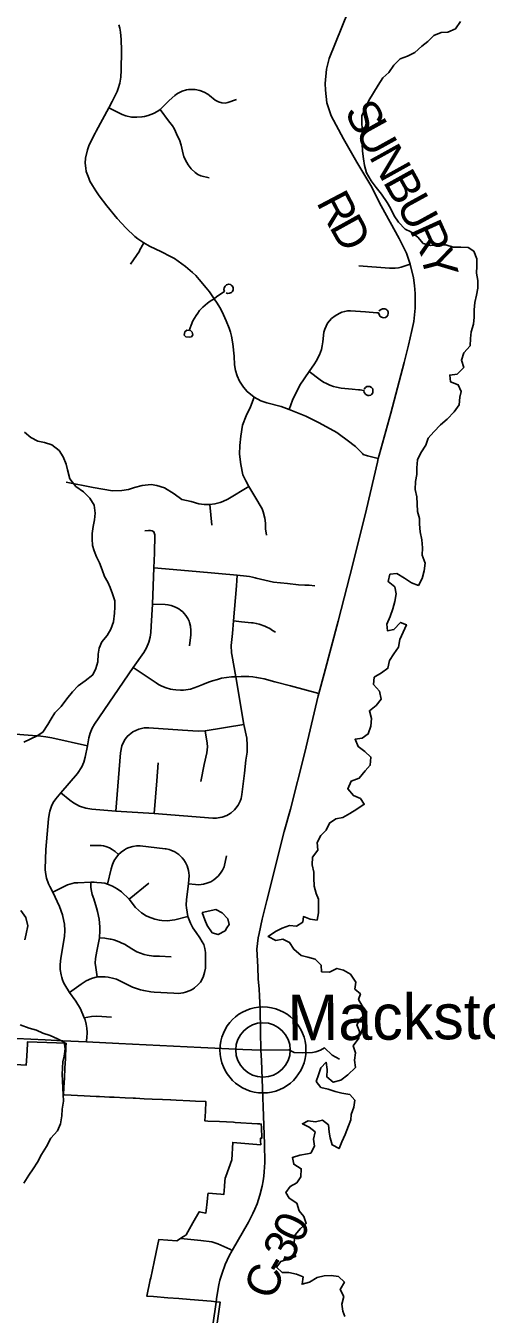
# Model space of a CAD drawing. Extents: x 114604 to 551442, y 316898 to 567001.
# Drawn here: x 236583 to 240791, y 451213 to 462996 of the extents above; entities that cross this region are included whole.
import ezdxf

# ---------------------------------------------------------------- set-up
doc = ezdxf.new("R2010")
doc.units = 0
for name, color, linetype in [('_CIVIL_CONSTRUCTION', 7, 'Continuous'), ('GE_P_Alignment_1000_Cardinal_Points', 7, 'Continuous'), ('GE_P_Alignment_100_Stations', 7, 'Continuous'), ('GE_P_Alignment_500_Bearings', 7, 'Continuous'), ('GE_X_Alignment', 7, 'Continuous'), ('MT_X_Edge_Line', 7, 'Continuous'), ('PM_P_Cells', 7, 'Continuous'), ('PM_P_CL_Double_Solid', 7, 'Continuous'), ('PM_X_Dotted_Line', 7, 'Continuous'), ('VG_X_Tree_Line_Lt', 7, 'Continuous')]:
    doc.layers.add(name, color=color, linetype=linetype)

msp = doc.modelspace()

# ---------------------------------------------------------------- linework, layer by layer
at = {"layer": 'GE_P_Alignment_1000_Cardinal_Points'}
for p, q in [((237621, 460935), (237541, 460816)), ((238266, 458618), (238285, 458430)), ((237528, 455010), (237708, 455155))]:
    msp.add_line(p, q, dxfattribs=at)
for points in [[(237216, 462013), (237226, 462032), (237341, 462247), (237372, 462303), (237417, 462396), (237427, 462421), (237443, 462472), (237453, 462526), (237456, 462590), (237458, 462770), (237455, 462871), (237452, 462905), (237448, 462939), (237442, 462973), (237434, 463006)], [(237341, 462247), (237402, 462214), (237433, 462199), (237465, 462185), (237497, 462172), (237549, 462161), (237597, 462159), (237645, 462162), (237668, 462166), (237703, 462176), (237749, 462193), (237791, 462216), (237811, 462230), (237894, 462312), (237944, 462358), (237960, 462370), (237977, 462380), (238013, 462398), (238051, 462409), (238071, 462412), (238110, 462414), (238130, 462413), (238174, 462404), (238212, 462390), (238247, 462371), (238263, 462359), (238315, 462315), (238344, 462300), (238375, 462291), (238405, 462288), (238429, 462296), (238508, 462323)], [(237811, 462230), (237889, 462127), (237924, 462082), (237939, 462058), (237973, 461982), (237989, 461953), (238002, 461905), (238014, 461849), (238029, 461797), (238055, 461745), (238067, 461724), (238096, 461687), (238130, 461655), (238156, 461635), (238183, 461623), (238259, 461605)], [(239451, 459259), (239426, 459278), (239397, 459292), (239258, 459369), (239143, 459427), (238991, 459488), (238918, 459513), (238785, 459548), (238730, 459566), (238671, 459599), (238606, 459651), (238572, 459691), (238537, 459747), (238516, 459794), (238501, 459844), (238492, 459895), (238488, 459975), (238476, 460088), (238462, 460159), (238453, 460195), (238442, 460230), (238416, 460298), (238377, 460379), (238356, 460419), (238333, 460458), (238305, 460500), (238261, 460562), (238232, 460601), (238169, 460676), (238136, 460711), (238107, 460740), (238043, 460794), (237976, 460844), (237942, 460867), (237906, 460887), (237823, 460930), (237713, 460981), (237663, 461010), (237608, 461048), (237581, 461070), (237502, 461145), (237419, 461234), (237323, 461349), (237255, 461440), (237223, 461487), (237193, 461535), (237170, 461576), (237158, 461604), (237147, 461632), (237136, 461663), (237131, 461695), (237127, 461740), (237130, 461784), (237146, 461861), (237162, 461907), (237216, 462013)], [(237663, 461010), (237624, 460940), (237621, 460935)], [(239628, 460801), (239907, 460780), (239937, 460778), (239959, 460779), (239990, 460784), (240013, 460789), (240097, 460815)], [(238390, 460559), (238399, 460565), (238394, 460583), (238397, 460601), (238405, 460616), (238419, 460627), (238438, 460633), (238453, 460629), (238461, 460625), (238472, 460614), (238478, 460599), (238478, 460582), (238472, 460567), (238462, 460558), (238446, 460550), (238429, 460549), (238421, 460551), (238413, 460554)], [(238305, 460500), (238268, 460477), (238245, 460460), (238223, 460442), (238202, 460422), (238172, 460391), (238155, 460369), (238139, 460346), (238124, 460322), (238111, 460298), (238094, 460257)], [(238305, 460500), (238329, 460520), (238390, 460559)], [(238991, 459488), (239020, 459572), (239087, 459710), (239172, 459834), (239221, 459905), (239238, 459929), (239267, 459986), (239285, 460037), (239293, 460069), (239299, 460105), (239308, 460194), (239315, 460221), (239327, 460249), (239341, 460276), (239358, 460299), (239378, 460319), (239411, 460345), (239446, 460366), (239472, 460377), (239498, 460384), (239524, 460388), (239550, 460389), (239687, 460380), (239792, 460371)], [(239792, 460371), (239808, 460370), (239815, 460349), (239820, 460342), (239828, 460334), (239833, 460332), (239842, 460329), (239855, 460326), (239871, 460329), (239883, 460337), (239893, 460350), (239896, 460369), (239894, 460381), (239889, 460391), (239883, 460398), (239875, 460403), (239864, 460407), (239854, 460409), (239843, 460407), (239830, 460402), (239820, 460394), (239814, 460386)], [(238094, 460257), (238075, 460210), (238054, 460211), (238038, 460198), (238030, 460167), (238047, 460151), (238075, 460147), (238097, 460151), (238109, 460169), (238103, 460194), (238087, 460214)], [(239172, 459834), (239272, 459758), (239305, 459738), (239330, 459725), (239363, 459711), (239395, 459698), (239423, 459691), (239465, 459683), (239566, 459673), (239625, 459667)], [(239625, 459667), (239640, 459666), (239669, 459662), (239673, 459662), (239677, 459641), (239691, 459623), (239708, 459616), (239719, 459615), (239736, 459619), (239743, 459623), (239755, 459640), (239756, 459656), (239754, 459675), (239743, 459688), (239728, 459697), (239718, 459698), (239701, 459696), (239687, 459688), (239677, 459673)], [(238782, 458337), (238775, 458396), (238773, 458448), (238767, 458494), (238752, 458552), (238742, 458578), (238725, 458609), (238696, 458660), (238623, 458783), (238595, 458836), (238568, 458891), (238549, 458985), (238537, 459080), (238538, 459157), (238547, 459243), (238564, 459343), (238596, 459430), (238638, 459512), (238671, 459599)], [(239805, 459039), (239707, 459063), (239667, 459076), (239660, 459085), (239597, 459150), (239519, 459208), (239451, 459259)], [(238623, 458783), (238429, 458668), (238384, 458646), (238360, 458637), (238311, 458624), (238266, 458618), (238214, 458617), (238165, 458624), (238094, 458645), (238010, 458665), (237940, 458716), (237851, 458771), (237782, 458792), (237728, 458800), (237648, 458791), (237576, 458775), (237521, 458754), (237460, 458745), (237376, 458744), (237199, 458774), (236952, 458821)], [(237137, 453704), (237139, 453721), (237140, 453742), (237143, 453790), (237140, 453830), (237134, 453867), (237127, 453904), (237118, 453924), (237083, 454006), (237042, 454075), (236984, 454155), (236940, 454226), (236929, 454248), (236920, 454270), (236912, 454293), (236906, 454317), (236898, 454365), (236897, 454389), (236897, 454413), (236903, 454468), (236936, 454667), (236939, 454723), (236936, 454779), (236932, 454807), (236918, 454866), (236890, 454942), (236830, 455072), (236802, 455125), (236791, 455150), (236774, 455201), (236763, 455254), (236760, 455281), (236760, 455285), (236767, 455464), (236792, 455745), (236796, 455784), (236802, 455814), (236818, 455860), (236834, 455892), (236857, 455928), (236905, 455981), (237055, 456158), (237094, 456219), (237113, 456263), (237125, 456309), (237146, 456410), (237160, 456484), (237172, 456528), (237190, 456573), (237212, 456609), (237566, 457127), (237662, 457266), (237687, 457307), (237708, 457358), (237720, 457405), (237725, 457448), (237729, 457506), (237740, 457706), (237752, 458039), (237759, 458174), (237762, 458340), (237757, 458358), (237753, 458369), (237739, 458377), (237724, 458379), (237706, 458381), (237671, 458378)], [(237752, 458039), (238139, 458005), (238515, 457971)], [(236905, 455981), (236986, 455915), (237020, 455889), (237074, 455860), (237132, 455840), (237188, 455831), (237407, 455814), (237756, 455791), (238292, 455751), (238327, 455751), (238358, 455755), (238379, 455760), (238420, 455775), (238450, 455792), (238459, 455799), (238490, 455825), (238504, 455841), (238524, 455870), (238542, 455905), (238551, 455931), (238557, 455966), (238583, 456161), (238595, 456281), (238605, 456353), (238607, 456418), (238603, 456482), (238577, 456607), (238503, 457043), (238467, 457246), (238464, 457261), (238462, 457283), (238461, 457306), (238461, 457329), (238471, 457439), (238480, 457553), (238508, 457875), (238515, 457971)], [(238515, 457971), (238600, 457964), (238627, 457960), (238654, 457955), (238681, 457949), (238688, 457946), (238769, 457925), (238847, 457908), (238976, 457895), (239077, 457885), (239132, 457882), (239173, 457879), (239225, 457873)], [(237740, 457706), (237856, 457703), (237882, 457701), (237912, 457695), (237952, 457680), (237983, 457663), (237997, 457653), (238017, 457637), (238032, 457621), (238045, 457604), (238064, 457575), (238075, 457551), (238080, 457539), (238089, 457505), (238093, 457466), (238092, 457427), (238080, 457326)], [(238480, 457553), (238556, 457545), (238646, 457537), (238660, 457536), (238689, 457530), (238717, 457524), (238767, 457506), (238787, 457497), (238813, 457483), (238839, 457467), (238864, 457450)], [(237566, 457127), (237774, 456988), (237797, 456973), (237828, 456957), (237867, 456942), (237907, 456930), (237928, 456926), (237955, 456922), (237997, 456920), (238025, 456921), (238067, 456926), (238088, 456930), (238121, 456941), (238155, 456954), (238200, 456973), (238253, 456992), (238291, 457006), (238334, 457019), (238371, 457029), (238417, 457036), (238464, 457042), (238503, 457043), (238553, 457046), (238588, 457046), (238623, 457044), (238658, 457041), (238693, 457037), (238728, 457031), (238762, 457023), (238859, 456996), (239002, 456959), (239262, 456889)], [(237407, 455814), (237448, 456348), (237461, 456411), (237484, 456462), (237510, 456496), (237562, 456540), (237616, 456565), (237666, 456575), (237709, 456576), (238015, 456555), (238160, 456546), (238222, 456547), (238577, 456607)], [(236375, 456526), (236721, 456500), (236766, 456495), (236822, 456484), (237146, 456410)], [(238222, 456547), (238242, 456437), (238243, 456401), (238239, 456346), (238213, 456240), (238183, 456084)], [(237756, 455791), (237781, 456091), (237792, 456257)], [(236984, 454155), (237089, 454233), (237135, 454261), (237184, 454283), (237235, 454299), (237284, 454300), (237310, 454298), (237336, 454295), (237387, 454284), (237412, 454276), (237437, 454266), (237560, 454205), (237631, 454181), (237662, 454173), (237725, 454163), (237757, 454160), (237937, 454150), (237978, 454147), (238022, 454152), (238044, 454158), (238087, 454173), (238109, 454185), (238126, 454197), (238157, 454225), (238179, 454250), (238205, 454295), (238218, 454337), (238225, 454379), (238226, 454521), (238221, 454558), (238209, 454593), (238196, 454618), (238173, 454656), (238140, 454704), (238125, 454724), (238111, 454746), (238088, 454790), (238063, 454852), (238051, 454929), (238050, 454954), (238051, 455006), (238071, 455149), (238075, 455224), (238074, 455250), (238070, 455272), (238065, 455293), (238058, 455313), (238053, 455325), (238043, 455345), (238027, 455370), (238013, 455387), (237998, 455403), (237981, 455418), (237964, 455430), (237945, 455442), (237909, 455458), (237893, 455463), (237867, 455469), (237858, 455470), (237630, 455496), (237596, 455496), (237561, 455491), (237527, 455481), (237505, 455471), (237484, 455460), (237455, 455439), (237432, 455417), (237406, 455385), (237397, 455371), (237386, 455349), (237374, 455316), (237365, 455287), (237329, 455147)], [(237432, 455417), (237399, 455445), (237374, 455463), (237347, 455478), (237315, 455490), (237293, 455496), (237270, 455500), (237171, 455501)], [(238071, 455149), (238133, 455143), (238159, 455141), (238185, 455143), (238207, 455146), (238237, 455154), (238273, 455168), (238303, 455186), (238321, 455200), (238343, 455221), (238370, 455255), (238381, 455274), (238395, 455306), (238417, 455406)], [(236830, 455072), (236927, 455122), (236966, 455140), (237007, 455153), (237028, 455157), (237058, 455159), (237177, 455163), (237209, 455164), (237234, 455162), (237274, 455159), (237305, 455154), (237329, 455147), (237375, 455129), (237418, 455105), (237458, 455076), (237528, 455010), (237585, 454933), (237641, 454884), (237683, 454857), (237706, 454846), (237763, 454825), (237804, 454816), (237828, 454813), (237876, 454811), (237946, 454821), (238063, 454852)], [(237235, 454299), (237222, 454383), (237218, 454424), (237219, 454467), (237232, 454533), (237258, 454655), (237261, 454721), (237260, 454756), (237253, 454827), (237240, 454896), (237231, 454930), (237204, 455011), (237189, 455053), (237181, 455096), (237179, 455119), (237177, 455163)], [(237258, 454655), (237306, 454651), (237354, 454644), (237363, 454642), (237388, 454636), (237413, 454628), (237438, 454619), (237461, 454608), (237484, 454596), (237551, 454555), (237599, 454527), (237666, 454504), (237694, 454498), (237749, 454489), (237805, 454488), (237911, 454483)], [(237118, 453924), (237183, 453935), (237232, 453938), (237367, 453931)], [(234387, 453838), (234485, 453832), (235155, 453800), (235549, 453781), (235807, 453768), (236118, 453753), (236308, 453744), (236498, 453734), (236759, 453723), (236923, 453714), (237137, 453704), (237434, 453690), (238183, 453651), (238567, 453634), (238732, 453629)], [(238732, 453629), (238986, 453632), (239036, 453607), (239114, 453605), (239203, 453608), (239235, 453613), (239278, 453627), (239314, 453649), (239384, 453582), (239451, 453545)], [(238001, 451906), (238182, 451889), (238285, 451874), (238338, 451858), (238394, 451834), (238447, 451807), (238468, 451795)]]:
    msp.add_lwpolyline(points, dxfattribs=at)
at = {"layer": 'GE_P_Alignment_100_Stations'}
msp.add_lwpolyline([(236489, 453498), (236588, 453492), (236592, 453574), (236598, 453685), (236599, 453704), (236952, 453691), (236951, 453686), (236950, 453665), (236945, 453553), (236940, 453462), (236936, 453371), (236932, 453290), (236928, 453220), (236937, 453220), (237116, 453211), (237227, 453205), (237258, 453204), (237349, 453199), (237391, 453197), (237490, 453192), (237564, 453189), (237587, 453188), (237665, 453184), (237737, 453181), (237834, 453176), (237905, 453173), (237910, 453173), (237957, 453171), (238082, 453165), (238134, 453162), (238229, 453158), (238225, 453068), (238221, 452981), (238248, 452980), (238354, 452975), (238480, 452970), (238496, 452968), (238701, 452954), (238719, 452954), (238723, 452953), (238735, 452952), (238736, 452920), (238740, 452822), (238727, 452822), (238727, 452822), (238728, 452806), (238728, 452798), (238731, 452763), (238475, 452784), (238467, 452625), (238410, 452472), (238405, 452457), (238405, 452455), (238403, 452434), (238399, 452380), (238394, 452309), (238367, 452311), (238249, 452319), (238247, 452304), (238244, 452275), (238241, 452242), (238232, 452161), (238229, 452139), (238169, 452150), (238111, 452048), (238048, 451938), (238046, 451935), (238025, 451923), (237963, 451885), (237800, 451897), (237776, 451780), (237756, 451692), (237725, 451546), (237721, 451528), (237688, 451379), (237749, 451375), (237880, 451364), (237981, 451356), (238087, 451348), (238277, 451332), (238324, 451328), (238359, 451325), (238293, 450858)], dxfattribs=at)
at = {"layer": 'GE_P_Alignment_500_Bearings'}
for points in [[(240081, 460076), (240111, 460208), (240130, 460292), (240142, 460415), (240141, 460547), (240136, 460621), (240125, 460692), (240097, 460815), (240061, 460917), (239996, 461052), (239832, 461349), (239735, 461534), (239610, 461749), (239487, 461961), (239373, 462173), (239334, 462290), (239321, 462406), (239318, 462468), (239332, 462599), (239357, 462698), (239529, 463126)], [(238715, 454696), (238742, 454825), (238786, 454998), (238946, 455628), (239001, 455832), (239133, 456351), (239256, 456867), (239262, 456889), (239309, 457071), (239439, 457550), (239573, 458074), (239696, 458577), (239797, 459005), (239805, 459039), (239813, 459069), (239918, 459453), (240040, 459917), (240075, 460050), (240081, 460076)], [(238720, 454122), (238717, 454188), (238708, 454276), (238703, 454390), (238696, 454551), (238706, 454656), (238715, 454696)], [(238732, 453629), (238729, 453798), (238726, 454007), (238720, 454122)], [(238326, 451352), (238327, 451358), (238348, 451483), (238358, 451525), (238377, 451590), (238406, 451668), (238423, 451708), (238442, 451747), (238468, 451795), (238619, 452055), (238659, 452133), (238677, 452173), (238697, 452224), (238711, 452263), (238723, 452303), (238743, 452383), (238752, 452433), (238758, 452475), (238763, 452517), (238767, 452601), (238764, 452773), (238737, 453535), (238732, 453629)], [(238140, 448633), (238179, 448748), (238310, 449154), (238318, 449229), (238317, 449391), (238301, 449555), (238274, 449831), (238253, 449992), (238220, 450308), (238216, 450509), (238227, 450673), (238258, 450882), (238322, 451324), (238326, 451352)]]:
    msp.add_lwpolyline(points, dxfattribs=at)
at = {"layer": 'GE_X_Alignment'}
for radius in [393, 249]:
    msp.add_circle((238751, 453630), radius, dxfattribs=at)
at = {"layer": 'MT_X_Edge_Line'}
for points in [[(238422, 454747), (238443, 454778), (238431, 454828), (238379, 454884), (238320, 454913), (238195, 454888)], [(238195, 454888), (238221, 454821), (238242, 454767), (238288, 454701), (238340, 454685), (238404, 454720), (238422, 454747)]]:
    msp.add_lwpolyline(points, dxfattribs=at)
at = {"layer": 'PM_P_Cells'}
for points in [[(236565, 456444), (236623, 456472), (236687, 456503), (236740, 456537), (236786, 456606), (236815, 456658), (236849, 456712), (236906, 456771), (236958, 456841), (237009, 456906), (237063, 456960), (237126, 457007), (237196, 457062), (237223, 457118), (237243, 457180), (237246, 457248), (237254, 457303), (237277, 457361), (237327, 457419), (237362, 457478), (237386, 457546), (237395, 457624), (237398, 457678), (237396, 457738), (237375, 457802), (237353, 457858), (237333, 457908), (237304, 457960), (237282, 458022), (237257, 458085), (237231, 458141), (237208, 458193), (237194, 458243), (237191, 458303), (237191, 458353), (237198, 458417), (237210, 458477), (237217, 458538), (237207, 458611), (237170, 458677), (237110, 458735), (237042, 458782), (236985, 458852), (236964, 458936), (236952, 458986), (236925, 459055), (236887, 459111), (236821, 459163), (236753, 459184), (236694, 459198), (236628, 459231), (236572, 459279)], [(236585, 454840), (236538, 454904)], [(236576, 454638), (236586, 454692), (236603, 454764), (236585, 454840)], [(236567, 452413), (236612, 452486), (236650, 452544), (236691, 452603), (236727, 452675), (236774, 452748), (236813, 452824), (236873, 452891), (236902, 452955), (236913, 453029), (236917, 453089), (236928, 453163), (236924, 453223), (236923, 453279), (236919, 453351), (236916, 453407), (236918, 453466), (236921, 453520), (236933, 453572), (236942, 453640), (236934, 453702), (236872, 453733), (236805, 453763), (236739, 453784), (236681, 453810), (236613, 453829), (236531, 453859)]]:
    msp.add_lwpolyline(points, dxfattribs=at)
at = {"layer": 'PM_X_Dotted_Line'}
msp.add_line((238751, 453630), (238751, 453630), dxfattribs=at)
at = {"layer": 'VG_X_Tree_Line_Lt'}
for points in [[(240557, 463034), (240509, 462968), (240441, 462938), (240379, 462934), (240311, 462906), (240257, 462851), (240204, 462809), (240140, 462751), (240072, 462717), (240004, 462693), (239948, 462635), (239902, 462569), (239846, 462520), (239804, 462454), (239762, 462382), (239717, 462312), (239653, 462172), (239655, 462106), (239657, 462056), (239657, 461915), (239661, 461849), (239669, 461779), (239679, 461717), (239697, 461651), (239741, 461579), (239785, 461517), (239835, 461455), (239885, 461379), (239915, 461327), (239951, 461259), (239988, 461199), (240050, 461135), (240103, 461112), (240165, 461062), (240215, 461004), (240281, 460988), (240347, 460990), (240423, 460994), (240489, 460970), (240559, 460970), (240625, 460968), (240679, 460934), (240705, 460866), (240705, 460798), (240703, 460734), (240713, 460666), (240713, 460598), (240701, 460534), (240686, 460464), (240680, 460398), (240682, 460330), (240676, 460266), (240654, 460198), (240646, 460136), (240644, 460070), (240586, 460005), (240564, 459939), (240586, 459871), (240524, 459811), (240457, 459801), (240465, 459739), (240535, 459713), (240563, 459651), (240551, 459599), (240543, 459529), (240497, 459465), (240435, 459400), (240373, 459346), (240311, 459284), (240259, 459224), (240239, 459160), (240192, 459090), (240162, 459026), (240158, 458955), (240158, 458893), (240146, 458829), (240142, 458755), (240156, 458687), (240160, 458625), (240164, 458555), (240180, 458491), (240180, 458437), (240186, 458369), (240202, 458295), (240209, 458223), (240207, 458155), (240233, 458083), (240225, 458011), (240207, 457942), (240171, 457878), (240107, 457902), (240043, 457946), (239975, 457988), (239911, 457980), (239895, 457914), (239955, 457866)], [(239955, 457866), (239969, 457800), (239955, 457730), (239939, 457664), (239912, 457594), (239882, 457525), (239888, 457463), (239948, 457474), (240008, 457540), (240061, 457518), (240032, 457452), (240000, 457384), (239988, 457315), (239946, 457253), (239906, 457191), (239892, 457121), (239834, 457079), (239766, 457039), (239762, 456973), (239816, 456911), (239831, 456839), (239785, 456780), (239723, 456732), (239743, 456662), (239735, 456592), (239713, 456520), (239657, 456482), (239593, 456472), (239621, 456404), (239683, 456358), (239737, 456308), (239731, 456234), (239685, 456182), (239630, 456117), (239558, 456089), (239526, 456019), (239578, 455957), (239642, 455931), (239676, 455877), (239610, 455831), (239546, 455791), (239480, 455755), (239418, 455745), (239358, 455705), (239328, 455640), (239279, 455590), (239247, 455528), (239251, 455458), (239203, 455392), (239201, 455324), (239217, 455256), (239215, 455204), (239219, 455128), (239237, 455060), (239259, 455008), (239259, 454885), (239245, 454817), (239181, 454825), (239120, 454849), (239114, 454799), (239058, 454761), (238992, 454767), (238926, 454743), (238864, 454713), (238798, 454668), (238868, 454632), (238932, 454643), (238994, 454613), (239032, 454551), (239100, 454495), (239162, 454479), (239228, 454459), (239282, 454405), (239286, 454345), (239358, 454341), (239426, 454375), (239488, 454359), (239552, 454323), (239598, 454251), (239590, 454187), (239642, 454143), (239624, 454091), (239658, 454033), (239700, 453975), (239646, 453921), (239610, 453861), (239634, 453799), (239626, 453737), (239576, 453667), (239596, 453603), (239588, 453537), (239595, 453469), (239527, 453402), (239461, 453354), (239393, 453334), (239335, 453384), (239337, 453450), (239327, 453518), (239279, 453466), (239257, 453402), (239237, 453342)], [(239237, 453342), (239281, 453288), (239347, 453272), (239411, 453250), (239473, 453236), (239545, 453222), (239589, 453170), (239581, 453108), (239557, 453040), (239553, 452990), (239531, 452936), (239503, 452858), (239471, 452790), (239446, 452728), (239384, 452761), (239366, 452826), (239357, 452878), (239351, 452944), (239295, 452988), (239230, 452973), (239164, 452983), (239112, 452955), (239172, 452925), (239228, 452881), (239212, 452813), (239222, 452749), (239188, 452685)], [(239188, 452685), (239158, 452681), (239088, 452669), (239020, 452647), (239032, 452585), (239100, 452543), (239098, 452469), (239060, 452415), (239000, 452382), (238959, 452328), (238991, 452276), (239059, 452228), (239081, 452158), (239123, 452106), (239147, 452042), (239095, 451996), (239045, 451938), (239035, 451874), (239039, 451812), (239049, 451740), (238981, 451718), (238913, 451697), (238873, 451643), (238927, 451595), (238987, 451596), (239057, 451580), (239117, 451554), (239109, 451488), (239175, 451506), (239245, 451548), (239309, 451564), (239373, 451566), (239441, 451558), (239495, 451506), (239457, 451438), (239491, 451376), (239473, 451304), (239481, 451242), (239499, 451192)]]:
    msp.add_lwpolyline(points, dxfattribs=at)

# ---------------------------------------------------------------- texts
at = {"layer": '_CIVIL_CONSTRUCTION'}
msp.add_text('Mackstown', height=417, rotation=0.4152, dxfattribs=at).set_placement((238976, 453717))
at = {"layer": 'PM_P_CL_Double_Solid'}
for s, rotation, p in [('S', 299.0398, (239489, 462210)), ('U', 299.0407, (239587, 462033)), ('N', 299.0432, (239715, 461802)), ('B', 299.037, (239843, 461571)), ('R', 297.7588, (239234, 461382)), ('U', 298.7408, (239963, 461356)), ('D', 298.9817, (239352, 461158)), ('R', 294.3604, (240087, 461130)), ('Y', 284.5916, (240184, 460918)), ('0', 65.5309, (239098, 451849)), ('3', 60.1019, (238992, 451661)), ('C', 70.6638, (238854, 451335)), ('-', 59.8182, (238929, 451553))]:
    msp.add_text(s, height=300, rotation=rotation, dxfattribs=at).set_placement(p)

doc.saveas('drawing.dxf')
